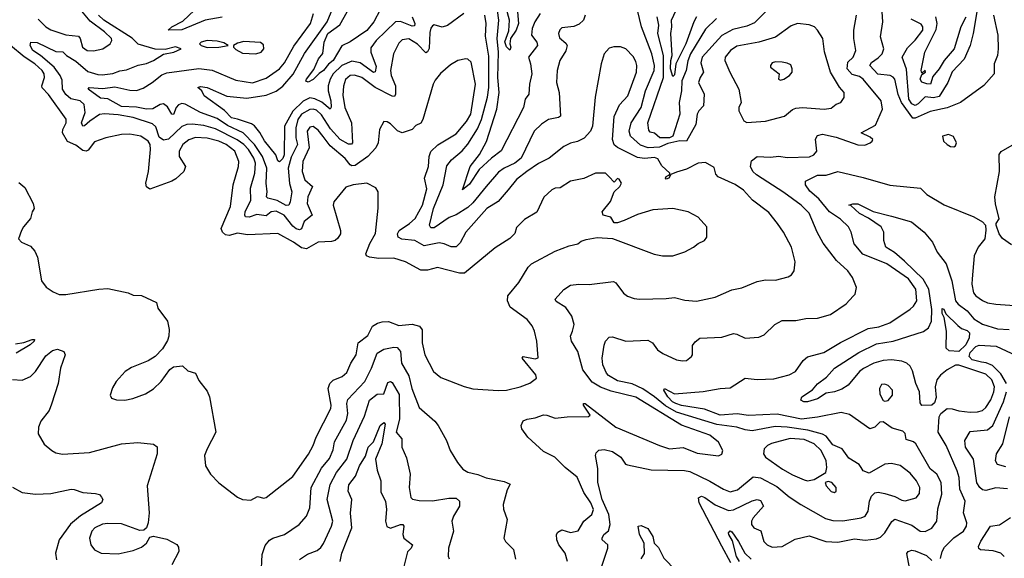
# Model space of a CAD drawing. Extents: x 1443846 to 1577407, y 839182 to 927291.
# Tile 480 of 535: x 1565160 to 1571015, y 875624 to 878828. Entities that reach past the tile are written whole.
import ezdxf

# ---------------------------------------------------------------- set-up
doc = ezdxf.new("R2010")
doc.units = 0

msp = doc.modelspace()

# ---------------------------------------------------------------- linework, layer by layer
at = {"layer": '0CON20XD'}
for points in [[(1565270.8, 878830.8), (1565315.9, 878785.9), (1565345, 878768.3), (1565435, 878737.8), (1565508.9, 878728.9), (1565520.3, 878715), (1565533.1, 878665), (1565561.4, 878645), (1565598.1, 878641.9), (1565655, 878653.8), (1565698.6, 878685), (1565708.5, 878705), (1565705.5, 878715), (1565663.8, 878755), (1565579.7, 878819.7), (1565450.4, 878975)], [(1568120.4, 878875), (1568125.5, 878805), (1568112.1, 878765), (1568078.3, 878715), (1568075.2, 878685.2), (1568081.1, 878665), (1568075, 878646.7), (1568055, 878667.3), (1568045.5, 878695.5), (1568068.6, 878761.4), (1568072.6, 878825), (1568019.1, 879025)], [(1566365, 878841.9), (1566264, 878826), (1566125, 878768.3), (1566042.5, 878765), (1566065.8, 878785), (1566130.8, 878819.2), (1566234.2, 878915.8)], [(1567494.8, 878845), (1567510.3, 878805), (1567508.5, 878791.5), (1567495, 878790), (1567425, 878817.7), (1567395, 878815.8), (1567279.7, 878705), (1567249, 878661), (1567248.4, 878635), (1567279.9, 878549.9), (1567275, 878517.1), (1567265, 878514.6), (1567185, 878571.9), (1567135, 878580.6), (1567075, 878555.6), (1567024.1, 878505), (1567007, 878475), (1566994.8, 878434.8), (1566995.2, 878405), (1567010.9, 878345), (1567012.5, 878307.5), (1567006.2, 878295), (1566957.2, 878337.2), (1566915, 878357.5), (1566885, 878362.5), (1566845, 878343.9), (1566785.3, 878284.7), (1566734.5, 878195), (1566733.7, 878025), (1566725, 878002.5), (1566705, 877982.5), (1566695, 877988.8), (1566683.5, 878025), (1566615, 878107.1), (1566587.3, 878157.3), (1566556.4, 878196.4), (1566538.1, 878208.1), (1566455, 878236), (1566420.3, 878245), (1566377.3, 878287.3), (1566257.5, 878375), (1566243.8, 878405), (1566220, 878425), (1566235, 878430), (1566275, 878425.3), (1566392.4, 878372.4), (1566511.7, 878361.7), (1566625, 878378), (1566685, 878403.5), (1566725, 878431.6), (1566786, 878504), (1566853.6, 878626.4), (1566988.3, 878815), (1567041.6, 878945)], [(1569635.8, 878914.2), (1569530.1, 878809.9), (1569485, 878790.3), (1569401, 878769), (1569335, 878733.5), (1569219, 878605), (1569211.3, 878571.3), (1569226.2, 878515), (1569206.7, 878485), (1569197.5, 878455), (1569230, 878385), (1569226.2, 878315), (1569198.8, 878285), (1569188.8, 878265), (1569180.6, 878205), (1569124.8, 878105.2), (1569085, 878107), (1569015, 878092.4), (1568965, 878069.1), (1568896.6, 878066.6), (1568851.1, 878081.1), (1568793.3, 878135), (1568784.2, 878165), (1568796.7, 878215), (1568856.5, 878305), (1568882.1, 878405), (1568932.6, 878525), (1568935.5, 878555), (1568920, 878625), (1568857.3, 878785), (1568833.6, 878885)], [(1568418.1, 875605), (1568404.3, 875654.3), (1568365.5, 875705.5), (1568354.2, 875735), (1568352, 875765), (1568359.5, 875780.5), (1568385, 875794.2), (1568435, 875778.2), (1568481.5, 875788.5), (1568514.5, 875845), (1568562.3, 875885), (1568572.5, 875915), (1568557.2, 875955), (1568514, 876015), (1568476, 876106), (1568403.1, 876165), (1568343.1, 876225), (1568275, 876260.6), (1568182.2, 876345), (1568145.6, 876395), (1568141.4, 876415), (1568155, 876441.2), (1568177.4, 876452.6), (1568225, 876459.1), (1568275, 876477.2), (1568295, 876476.7), (1568345, 876456.9), (1568415, 876465.5), (1568542.7, 876467.3), (1568552, 876475), (1568513.8, 876535), (1568512.5, 876545), (1568522.5, 876545), (1568705.5, 876405), (1568964, 876295), (1569025, 876276), (1569105, 876283.5), (1569189.7, 876249.7), (1569315, 876234), (1569335.3, 876244.7), (1569342.2, 876265), (1569315.4, 876315.4), (1569265, 876356.9), (1569095, 876416.7), (1568825, 876582.7), (1568678.1, 876618.1), (1568613.1, 876643.1), (1568565, 876671.5), (1568508.8, 876745), (1568479.2, 876855), (1568440.6, 876915), (1568436.5, 876945), (1568446.5, 876975), (1568457.9, 877015), (1568443.6, 877065), (1568407, 877117), (1568350.9, 877150.9), (1568343.8, 877165), (1568395, 877222.5), (1568435, 877248.6), (1568485, 877255.6), (1568547.4, 877252.6), (1568690.6, 877270.6), (1568705, 877262), (1568750.7, 877200.7), (1568775, 877184.2), (1568815, 877170), (1568845, 877165.7), (1569005, 877168.9), (1569055, 877175.6), (1569115, 877159.2), (1569185, 877152.9), (1569295, 877178.1), (1569395, 877222), (1569455, 877233.8), (1569545, 877270), (1569595, 877281.1), (1569655, 877279.4), (1569730.9, 877299.1), (1569749.7, 877310.3), (1569765, 877333.3), (1569772.1, 877387.9), (1569750, 877475), (1569701.5, 877565), (1569666.5, 877615), (1569615, 877681.9), (1569517.5, 877755), (1569464.6, 877814.6), (1569415, 877846.9), (1569312.8, 877892.8), (1569299.7, 877909.7), (1569289.3, 877949.3), (1569238.3, 877978.3), (1569195, 877973.8), (1569125, 877939.6), (1569065, 877921.9), (1569032.5, 877907.5), (1569020.8, 877885), (1569005, 877878.6), (1569000.5, 877885), (1569004.6, 877895), (1569023.9, 877906.1), (1569026.7, 877915), (1568979.2, 877959.2), (1568955, 878000.8), (1568935, 878007.3), (1568875, 878002.4), (1568835, 878007.8), (1568715, 878067.5), (1568695, 878083.8), (1568685.9, 878115), (1568695, 878252.5), (1568727.8, 878322.2), (1568776.9, 878375), (1568827.2, 878515), (1568830.7, 878555), (1568825, 878579.2), (1568808.5, 878608.5), (1568765, 878654.4), (1568733, 878667), (1568692.7, 878667.3), (1568665, 878658), (1568635, 878623.8), (1568617.7, 878565), (1568582.3, 878367.7), (1568567.1, 878195), (1568554.3, 878165), (1568515.9, 878124.1), (1568476.9, 878103.1), (1568435, 878092.5), (1568395, 878073.5), (1568308.1, 878005), (1568245, 877972.7), (1568176.9, 877925), (1568115, 877877.1), (1568064.7, 877815.3), (1568005, 877747.5), (1567937.5, 877705), (1567812.5, 877565), (1567778.8, 877501.2), (1567755, 877477.1), (1567725, 877476), (1567685, 877495.3), (1567655, 877500.8), (1567565, 877483.4), (1567509.4, 877515), (1567433.4, 877523.4), (1567410, 877535), (1567407.3, 877555), (1567417.3, 877575), (1567478.2, 877615), (1567511.3, 877645), (1567555.6, 877725), (1567580.9, 877820.9), (1567567.7, 877885), (1567591.8, 877955), (1567595.4, 878015), (1567605.3, 878044.7), (1567646.4, 878083.6), (1567755, 878149.6), (1567817.6, 878222.4), (1567842.9, 878265), (1567871.2, 878445), (1567844.3, 878574.3), (1567825, 878593.8), (1567814.1, 878595.9), (1567765, 878584.2), (1567721.1, 878558.9), (1567662.1, 878507.9), (1567631.7, 878468.3), (1567618.5, 878445), (1567558, 878235), (1567545, 878213.3), (1567515, 878198.8), (1567494.3, 878175.7), (1567435, 878154.2), (1567406.6, 878166.6), (1567365, 878208), (1567345, 878220), (1567325, 878222.5), (1567299.2, 878175), (1567292.7, 878095), (1567278.5, 878065), (1567230.4, 878015), (1567155, 877961.1), (1567135, 877957.7), (1567125, 877964.7), (1567095, 878002.1), (1567007, 878077), (1566965, 878133.4), (1566935, 878171.4), (1566905, 878192.2), (1566885, 878189.6), (1566869.5, 878165), (1566881.6, 878065), (1566843.2, 877985), (1566840.3, 877925), (1566855.2, 877875.2), (1566900.8, 877835), (1566874.2, 877775), (1566869.5, 877735), (1566899.1, 877665), (1566852.3, 877627.7), (1566835.2, 877584.8), (1566825, 877577.8), (1566805, 877584), (1566785, 877599.8), (1566732.1, 877665), (1566685, 877688.3), (1566655, 877685.7), (1566625, 877661.9), (1566570.8, 877669.2), (1566525, 877653.8), (1566503.3, 877655), (1566498.2, 877665), (1566501, 877685), (1566533.8, 877755), (1566531.9, 877825), (1566557.7, 877915), (1566561.9, 877975), (1566551.7, 878005), (1566520.5, 878055), (1566492.7, 878085), (1566453.2, 878113.2), (1566325, 878179.2), (1566255, 878199.5), (1566185, 878207.2), (1566155, 878204.8), (1566125, 878193.2), (1566045, 878116.5), (1566015, 878111.9), (1565990.1, 878130.1), (1565970.6, 878190.6), (1565949.3, 878209.3), (1565835, 878246.7), (1565745, 878261.4), (1565665, 878267.1), (1565635, 878263.5), (1565577.2, 878225), (1565545, 878195.6), (1565535, 878194.5), (1565528.4, 878215), (1565550.3, 878275), (1565542.6, 878322.6), (1565520.5, 878345), (1565465, 878357.6), (1565435, 878383.5), (1565414.3, 878415), (1565412.4, 878467.6), (1565401, 878495), (1565365, 878546.4), (1565283.7, 878615), (1565238.9, 878645), (1565221.8, 878675), (1565226.4, 878693.6), (1565265, 878692), (1565375, 878639.6), (1565417.3, 878637.3), (1565439.2, 878615), (1565495, 878580.8), (1565565, 878519.5), (1565625, 878501.6), (1565650.3, 878500.2), (1565715, 878508.1), (1565755, 878524.2), (1565795, 878529.2), (1565865, 878556.9), (1565915, 878566.9), (1565955.4, 878584.6), (1566015, 878622.5), (1566077.5, 878635), (1566120, 878655), (1566085.8, 878665.8), (1566025, 878651.2), (1565965, 878651.9), (1565865, 878682.7), (1565828.2, 878718.2), (1565661, 878825), (1565628.9, 878855)], [(1567801.4, 878865), (1567705, 878793.5), (1567673, 878783), (1567625, 878796.7), (1567615, 878791.2), (1567605, 878776.7), (1567599.3, 878750.7), (1567594.4, 878655.6), (1567585, 878636.5), (1567575, 878630.5), (1567525, 878682.4), (1567475, 878714.6), (1567435, 878707.5), (1567415, 878688.6), (1567382.7, 878625), (1567365.4, 878525), (1567369.6, 878495), (1567395.2, 878435), (1567394.7, 878385.3), (1567388.3, 878371.7), (1567375, 878373.2), (1567274.1, 878424.1), (1567195, 878483.1), (1567151.2, 878498.8), (1567124.4, 878495), (1567098.3, 878471.7), (1567086.6, 878433.4), (1567081.4, 878378.6), (1567093.8, 878305), (1567133.4, 878215), (1567140, 878095), (1567132.7, 878087.3), (1567115, 878086.7), (1567065, 878114.3), (1567009.3, 878179.3), (1566955, 878262.4), (1566925, 878289), (1566905, 878295.2), (1566885, 878293.3), (1566836.2, 878265), (1566815, 878233.8), (1566801.9, 878185), (1566802.3, 878125), (1566811.8, 878085), (1566775, 878009.3), (1566756.9, 877945), (1566763.7, 877853.7), (1566778.9, 877805), (1566769.5, 877745), (1566760.5, 877725), (1566745, 877723.1), (1566691.9, 877751.9), (1566635, 877765.5), (1566627.1, 877775), (1566631.9, 877805), (1566625.2, 877855), (1566630.8, 877945), (1566604.3, 878015), (1566556.3, 878086.3), (1566489, 878155), (1566395, 878198.3), (1566335, 878240.5), (1566235.7, 878275.7), (1566143.8, 878325), (1566125, 878329.5), (1566105, 878321.1), (1566091.1, 878305), (1566074.2, 878264.2), (1566065, 878265.8), (1566038.8, 878308.8), (1566015, 878327.1), (1565995, 878322.5), (1565952.1, 878297.9), (1565915, 878295.1), (1565855, 878306.6), (1565765, 878311.8), (1565685, 878356.5), (1565640.5, 878360.5), (1565567.8, 878415), (1565573.8, 878425), (1565655, 878419.2), (1565725, 878427.6), (1565815, 878408.7), (1565855, 878407.6), (1565895, 878420), (1565947.8, 878455), (1566005, 878499.4), (1566035, 878512.7), (1566225, 878536.8), (1566305, 878528.4), (1566445, 878468.1), (1566545, 878452.9), (1566625, 878479.7), (1566705, 878536.1), (1566735, 878570.8), (1566790.1, 878669.9), (1566890, 878805), (1566908.2, 878865)], [(1567303.9, 878886.1), (1567266.9, 878815), (1567225, 878763.6), (1567125, 878696.9), (1567076.7, 878673.3), (1567025, 878585.4), (1566996.6, 878563.4), (1566966.6, 878525), (1566941.2, 878508.8), (1566905, 878471.9), (1566875, 878455.8), (1566862.2, 878462.2), (1566865.6, 878475), (1566908.5, 878531.5), (1566936.5, 878595), (1566963.3, 878626.7), (1566969.8, 878695), (1566992.2, 878745), (1567063.1, 878796.9), (1567107, 878875)], [(1568523.1, 878855), (1568512.5, 878825), (1568487.8, 878802.2), (1568455, 878786.4), (1568385, 878779.3), (1568371.7, 878768.3), (1568363.3, 878745), (1568370.5, 878720.5), (1568408.3, 878688.3), (1568415.5, 878675), (1568408.1, 878641.9), (1568371.8, 878585), (1568356.7, 878525), (1568351.8, 878455), (1568368, 878395), (1568375.6, 878255), (1568364.6, 878245.4), (1568305, 878234.1), (1568262.8, 878207.2), (1568220.4, 878165), (1568141.4, 878005), (1568105, 877974.8), (1568042.1, 877945), (1568008.3, 877921.7), (1567934.2, 877835.8), (1567855, 877738), (1567825, 877710.8), (1567755, 877667.3), (1567715, 877650.8), (1567625, 877590.2), (1567605, 877589.4), (1567597.7, 877605), (1567621.5, 877705), (1567678.2, 877845), (1567700.9, 877959.1), (1567728.5, 877995), (1567791.9, 878048.1), (1567825, 878087.5), (1567881.8, 878178.2), (1567907, 878235), (1567942.5, 878367.5), (1567950.4, 878425), (1567950.8, 878610.8), (1567930.3, 878729.8), (1567934.7, 878805), (1567925.2, 878855.2)], [(1568254.7, 878865.2), (1568222.8, 878815), (1568206.8, 878775), (1568204.2, 878735), (1568236.1, 878695), (1568240, 878675), (1568185.9, 878605), (1568198.2, 878565), (1568205.3, 878505), (1568191.8, 878445), (1568187.8, 878385), (1568165.6, 878355), (1568155.5, 878305), (1568022.8, 878047.2), (1567965, 878004.3), (1567892.9, 877937.1), (1567835, 877850), (1567794, 877815), (1567838.8, 877955), (1567895, 878026.1), (1567936.2, 878103.8), (1567997.4, 878295), (1568011.1, 878395), (1568003.6, 878485), (1568007.1, 878635), (1567999.9, 878715), (1568009.8, 878825), (1568002.2, 878882.2)], [(1568594.4, 875495), (1568646.7, 875655), (1568658.2, 875685), (1568658.5, 875705), (1568623.7, 875733.7), (1568623.1, 875745), (1568634.4, 875765), (1568661.7, 875788.3), (1568671, 875825), (1568663.4, 875885), (1568623.2, 875975), (1568598.4, 876075), (1568598.2, 876158.2), (1568584.2, 876235), (1568589.2, 876250.8), (1568605, 876267.5), (1568635, 876270.8), (1568685, 876258.9), (1568735, 876225.6), (1568763.1, 876185), (1568775, 876180.6), (1568915, 876150.8), (1569113.2, 876146.8), (1569145, 876141.4), (1569265, 876084.1), (1569345, 876035.4), (1569385, 876020), (1569428.5, 876031.5), (1569521.2, 876108.8), (1569565, 876103.6), (1569662.1, 876052.1), (1569735, 875990), (1569805, 875943.8), (1569951.8, 875861.8), (1569995, 875848.8), (1570055, 875847.9), (1570165, 875866.1), (1570186.9, 875875), (1570206.1, 875905), (1570213.6, 875965), (1570225.4, 875994.6), (1570245.4, 876014.6), (1570265, 876017.3), (1570305, 876010), (1570365, 875992.8), (1570405, 875969.6), (1570425, 875965.4), (1570492, 875985), (1570510.9, 876009.1), (1570512.9, 876045), (1570493.1, 876085), (1570455, 876130.9), (1570395, 876176.9), (1570345, 876188.2), (1570305, 876184.5), (1570211.7, 876131.7), (1570176.2, 876145), (1570164.2, 876165), (1570152.4, 876182.4), (1570090.9, 876220.9), (1570051.4, 876275), (1569995, 876299.2), (1569955, 876351.8), (1569933.7, 876363.7), (1569847.3, 876387.3), (1569725, 876405.2), (1569652.2, 876407.8), (1569515, 876382.6), (1569475, 876387.8), (1569425, 876405.2), (1569305, 876420.6), (1569065, 876494.4), (1569001.1, 876531.1), (1568935, 876585.2), (1568865, 876631.9), (1568801.5, 876661.5), (1568715, 876679), (1568661.7, 876711.7), (1568649.7, 876725), (1568627.1, 876775), (1568623.2, 876815), (1568635, 876892.5), (1568644.3, 876915.7), (1568665, 876938.8), (1568685, 876941.2), (1568765.6, 876915.6), (1568895, 876921.9), (1568924, 876905), (1568952, 876865), (1568985, 876843.1), (1569065, 876805.7), (1569102, 876798), (1569125, 876801.2), (1569156.1, 876823.9), (1569161.2, 876835), (1569160.9, 876889.1), (1569177.4, 876912.6), (1569205.4, 876934.6), (1569335, 876940.5), (1569405, 876961.1), (1569425, 876958.1), (1569475, 876934.4), (1569555, 876939.2), (1569586.6, 876953.4), (1569651.2, 877015), (1569695, 877038.6), (1569775, 877038.9), (1569835, 877050), (1569905, 877052.5), (1569981.2, 877075), (1570075, 877137.1), (1570117.4, 877182.6), (1570128, 877195), (1570135.8, 877235), (1570111.9, 877295), (1570085, 877334.2), (1570018.1, 877395), (1569938.2, 877498.2), (1569901.5, 877565), (1569855, 877676.9), (1569806.5, 877725), (1569705, 877800.4), (1569540.9, 877905), (1569520.4, 877925), (1569506.4, 877955), (1569511.1, 877988.9), (1569545.5, 878014.5), (1569625, 878009.7), (1569675, 878016.1), (1569725, 878009.1), (1569857.3, 878012.7), (1569882.9, 878025), (1569899.6, 878045), (1569893.3, 878116.7), (1569905, 878140), (1569935, 878147.7), (1570015, 878129.1), (1570145, 878084.3), (1570185, 878082.5), (1570217.5, 878095), (1570230, 878105), (1570232.5, 878115), (1570218.3, 878128.3), (1570163.3, 878155), (1570248.5, 878201.5), (1570291.2, 878295), (1570282.5, 878345), (1570175, 878474.6), (1570155, 878489.2), (1570111.2, 878501.2), (1570081.4, 878535), (1570085.2, 878574.8), (1570116.2, 878605), (1570132.3, 878645), (1570120.7, 878715), (1570120, 878765), (1570135.4, 878855)], [(1569185, 878843.9), (1569169.5, 878815), (1569122, 878685), (1569062.9, 878565), (1569055, 878500), (1569045, 878489.2), (1569031.2, 878535), (1569032.5, 878585), (1569039.7, 878615), (1569031.3, 878745), (1569038.3, 878785), (1569036.2, 878825), (1569063.5, 878885)], [(1570335.7, 878495), (1570262.9, 878502.9), (1570215.3, 878555), (1570225, 878573.2), (1570265, 878600.3), (1570288.5, 878625), (1570299.3, 878655), (1570278.5, 878725), (1570292.5, 878815), (1570286.2, 878905)], [(1570951.1, 878855), (1570977.5, 878735), (1570979.6, 878655), (1570974.6, 878615.4), (1570955.6, 878565), (1570955.8, 878505), (1570893.9, 878436.1), (1570755, 878336.2), (1570675, 878303.7), (1570575, 878281.6), (1570485, 878241.9), (1570471.7, 878241.7), (1570403.4, 878335), (1570383.6, 878383.6), (1570363.3, 878473.3), (1570355, 878485.3), (1570335.7, 878495)], [(1570851.6, 878875), (1570830.4, 878745), (1570812.5, 878675), (1570777, 878593), (1570705, 878518.5), (1570679.2, 878455), (1570628.4, 878371.6), (1570595, 878362.6), (1570545, 878368.8), (1570502.6, 878327.4), (1570485, 878317.8), (1570465, 878326.8), (1570448, 878355), (1570434.3, 878534.3), (1570407.5, 878605), (1570439.4, 878660.6), (1570484.8, 878705.2), (1570530.9, 878765), (1570531.1, 878785), (1570521.5, 878801.5), (1570461.3, 878831.3)], [(1569303.9, 878835), (1569239.3, 878770.7), (1569150, 878625), (1569133.1, 878583.1), (1569123.6, 878525), (1569098.6, 878465), (1569096.2, 878403.8), (1569081.2, 878335), (1569085.6, 878265), (1569044.3, 878135), (1569025, 878124.5), (1568967.5, 878125), (1568935, 878152.7), (1568908.5, 878158.5), (1568900.6, 878170.6), (1568896.2, 878215), (1568987.9, 878485), (1568988.4, 878615), (1568955.8, 878745), (1568961.5, 878795), (1568950.5, 878845)], [(1569485, 878216.2), (1569595, 878224.5), (1569708.8, 878255), (1569755, 878294.3), (1569775, 878301.8), (1569816.1, 878306.1), (1569944.5, 878295.5), (1569985, 878302.5), (1570015, 878325.8), (1570043.9, 878336.1), (1570062, 878365), (1570062.5, 878395), (1570036.1, 878426.1), (1569981.3, 878515), (1569947, 878637), (1569935.5, 878715), (1569905, 878765.8), (1569885.8, 878785), (1569855, 878797.9), (1569785, 878804.6), (1569748.3, 878791.7), (1569655, 878723.5), (1569555, 878693.4), (1569425, 878669.7), (1569387.1, 878645), (1569354.6, 878605), (1569353.8, 878585), (1569383.7, 878515), (1569436.2, 878415), (1569450.9, 878335), (1569437.5, 878305), (1569436.4, 878286.4), (1569466.4, 878226.4), (1569485, 878216.2)], [(1570786.5, 878843.5), (1570757.4, 878785), (1570717.4, 878655), (1570657.3, 878585), (1570628.3, 878535), (1570589.6, 878490.4), (1570575.4, 878445), (1570555, 878446.1), (1570525, 878455.8), (1570515.7, 878475), (1570525, 878502.5), (1570547.1, 878515), (1570545, 878526.7), (1570525, 878510), (1570521.4, 878525), (1570543.2, 878635), (1570610.5, 878769.5), (1570616.3, 878805), (1570607.4, 878845)], [(1565155, 877859.4), (1565190.6, 877830.6), (1565240, 877735), (1565246, 877705), (1565234, 877685), (1565224.2, 877645.8), (1565183.8, 877595), (1565170, 877575), (1565152.5, 877525), (1565170, 877505), (1565225, 877480), (1565250.7, 877450.7), (1565266.2, 877415), (1565290, 877275), (1565317.9, 877237.9), (1565359.1, 877209.1), (1565395, 877194.2), (1565435, 877192.5), (1565630, 877225), (1565685, 877228.6), (1565805, 877203.8), (1565835, 877190), (1565885, 877187.5), (1565973.3, 877145), (1565981.7, 877111.7), (1566038.8, 877035), (1566050, 876985), (1566048, 876945), (1566039.5, 876920.5), (1566009.3, 876870.7), (1565965.8, 876824.2), (1565925, 876798.8), (1565825, 876758.8), (1565786.7, 876735), (1565734.2, 876675.8), (1565712.3, 876637.7), (1565697.5, 876595), (1565707, 876577), (1565736.4, 876566.4), (1565785, 876564), (1565832.5, 876575), (1565907.9, 876602.1), (1565956.8, 876633.2), (1566001.2, 876675), (1566052.5, 876747.5), (1566075, 876762.5), (1566129.3, 876769.3), (1566159.3, 876739.3), (1566205.8, 876725.8), (1566225, 876682.5), (1566275, 876617.5), (1566288.8, 876585), (1566327.5, 876375), (1566274.2, 876275), (1566259.2, 876235), (1566264.5, 876174.5), (1566294.4, 876124.4), (1566345, 876073.3), (1566455, 875987.5), (1566485, 875973.3), (1566535, 875970), (1566575, 875991.2), (1566612.3, 875982.3), (1566625, 875986.2), (1566785, 876110), (1566877.1, 876242.9), (1566905.3, 876294.7), (1566922.7, 876345), (1567010.8, 876515), (1567013.2, 876535), (1566995.5, 876635), (1567003.5, 876665), (1567025, 876683.1), (1567078, 876705), (1567105, 876729.4), (1567128.5, 876785), (1567161.5, 876835), (1567173.5, 876905), (1567229.5, 876950.5), (1567258.5, 877005), (1567287.8, 877022.2), (1567315, 877031.5), (1567353.3, 877033.3), (1567415, 877008.2), (1567495, 877017.5), (1567537.1, 877005), (1567553.8, 876983.8), (1567554.1, 876905), (1567568.5, 876835), (1567620, 876735), (1567665, 876698.9), (1567804.2, 876645.8), (1567855, 876632.7), (1568005, 876621.5), (1568055, 876624.6), (1568135.4, 876644.6), (1568193, 876667), (1568233.3, 876695), (1568229.5, 876715), (1568148.5, 876815), (1568154.7, 876825.3), (1568225, 876810.9), (1568244.2, 876815.8), (1568235.7, 876915), (1568222.5, 876975), (1568207.6, 877007.6), (1568177.5, 877045), (1568077.5, 877117.5), (1568060.6, 877155), (1568062.9, 877185), (1568129.2, 877265), (1568184.2, 877355), (1568204.6, 877375.4), (1568345, 877450.8), (1568427.1, 877482.9), (1568480, 877495), (1568498.8, 877511.2), (1568529.3, 877520.7), (1568595, 877532), (1568685, 877525.7), (1568933.2, 877433.2), (1568983.2, 877423.2), (1569045, 877424.2), (1569115, 877448), (1569167.5, 877475), (1569195, 877496.7), (1569232.5, 877515), (1569246.7, 877535), (1569246.7, 877595), (1569195, 877653.3), (1569135, 877686), (1569045, 877704.5), (1568925, 877697.7), (1568835, 877668.4), (1568755, 877633.2), (1568715, 877620), (1568695, 877620), (1568675, 877653.3), (1568630, 877665), (1568623.3, 877685), (1568674.3, 877745.7), (1568696.2, 877805), (1568728.8, 877835), (1568738.8, 877855), (1568725, 877880), (1568715, 877882.5), (1568695, 877862.5), (1568665, 877892.5), (1568644, 877916), (1568585, 877914.2), (1568515, 877884.2), (1568435, 877867.5), (1568375, 877827.5), (1568345, 877825.8), (1568325, 877816.9), (1568276.8, 877773.2), (1568235, 877684), (1568161.3, 877638.7), (1568115, 877591.2), (1568104, 877556), (1568075, 877526.2), (1567988.3, 877471.7), (1567805, 877320.8), (1567775, 877320.4), (1567645, 877353.5), (1567585, 877338.5), (1567545, 877337.9), (1567455, 877386.7), (1567385, 877409.2), (1567295, 877406.9), (1567240, 877415), (1567223.1, 877423.1), (1567218.1, 877435), (1567243.3, 877496.7), (1567275.5, 877555.5), (1567292.7, 877707.3), (1567291.2, 877805), (1567278.3, 877828.3), (1567225, 877856), (1567143.4, 877846.6), (1567098.8, 877831.2), (1567029.2, 877745), (1567024.5, 877724.5), (1567067.3, 877575), (1567067.1, 877555), (1567052.2, 877527.8), (1567035.3, 877514.7), (1567015, 877508.9), (1566935, 877504.5), (1566865, 877465.8), (1566835, 877471.2), (1566788.9, 877505), (1566695, 877555.5), (1566515, 877548.9), (1566455, 877558.6), (1566405, 877543.9), (1566385, 877548.1), (1566365.3, 877565), (1566358.4, 877585), (1566412.8, 877717.2), (1566428.9, 877845), (1566462, 877955), (1566462.8, 877985), (1566439.3, 878045), (1566388.9, 878085), (1566345, 878105.5), (1566275, 878123.3), (1566205, 878126.5), (1566165, 878114.1), (1566129.6, 878085), (1566108.5, 878045), (1566108.5, 878015), (1566146.7, 877955), (1566135.8, 877925), (1566089.3, 877880.7), (1566065, 877866.5), (1565935, 877820.6), (1565914.6, 877834.6), (1565910.5, 877855), (1565925.3, 877925), (1565938.9, 878055), (1565935.2, 878085), (1565925, 878106.2), (1565880, 878135), (1565815, 878147.7), (1565765, 878144.1), (1565672, 878125), (1565605, 878102.1), (1565568, 878052), (1565555, 878045.3), (1565535, 878049.7), (1565495, 878082.3), (1565443.8, 878103.8), (1565414.1, 878155), (1565416.4, 878175), (1565437.1, 878215), (1565436.7, 878236.7), (1565332.2, 878382.2), (1565293.5, 878423.5), (1565291.8, 878435), (1565308.6, 878485), (1565305.8, 878505), (1565293.4, 878525), (1565249.6, 878565), (1565186.2, 878606.2), (1565105, 878674.7)], [(1566275, 878662.9), (1566345, 878664), (1566400, 878675), (1566375, 878690), (1566335, 878700), (1566275, 878704), (1566240, 878695), (1566230, 878685), (1566240, 878675), (1566275, 878662.9)], [(1566565, 878624.3), (1566596.2, 878635), (1566612, 878655), (1566609.2, 878679.2), (1566591.7, 878691.7), (1566492.7, 878697.3), (1566455, 878688.8), (1566432.5, 878675), (1566432.5, 878665), (1566445, 878650), (1566485, 878629.2), (1566565, 878624.3)], [(1569685, 878467.5), (1569705, 878473.3), (1569737.5, 878495), (1569752.9, 878515), (1569754.4, 878535), (1569745, 878559.2), (1569725, 878570), (1569695, 878575.5), (1569655, 878577.5), (1569635, 878570.8), (1569624.2, 878555.8), (1569625.7, 878545), (1569676.9, 878505), (1569672, 878475), (1569685, 878467.5)], [(1570715, 878072), (1570725, 878077.5), (1570731.2, 878095), (1570714, 878134), (1570684.1, 878145.9), (1570647.5, 878135), (1570653.8, 878105), (1570674.6, 878084.6), (1570695, 878072.9), (1570715, 878072)], [(1571058.3, 877488.3), (1571005, 877526), (1570984, 877555), (1570967.5, 877605), (1570967.5, 877615), (1570985.6, 877644.4), (1570962.9, 877732.9), (1570959.5, 877775), (1570986.6, 877925), (1570983.9, 878026.1), (1570996.7, 878043.3), (1571075, 878090)], [(1569388.2, 875598.2), (1569335, 875695.7), (1569200.4, 875955), (1569197.1, 875985), (1569215, 875994.5), (1569235, 875986.7), (1569295, 875942.7), (1569375, 875908.4), (1569405, 875911.9), (1569515, 875965.4), (1569545, 875973.3), (1569565, 875967.8), (1569582.5, 875935), (1569521.8, 875865), (1569511.5, 875845), (1569511.5, 875825), (1569525, 875805.7), (1569567.1, 875787.1), (1569584.3, 875725), (1569604.6, 875704.6), (1569635, 875690.6), (1569695, 875695.5), (1569772.3, 875737.7), (1569855, 875758.5), (1569954.4, 875724.4), (1570025, 875720.7), (1570125, 875740.6), (1570188, 875732), (1570255, 875740.9), (1570279.5, 875750.5), (1570305, 875775.7), (1570346.3, 875843.6), (1570365, 875856.9), (1570465, 875820.8), (1570515.3, 875785.3), (1570545, 875784.7), (1570585, 875802.7), (1570614, 875846), (1570620.7, 875919.3), (1570643.1, 876005), (1570639.5, 876075), (1570615, 876125.8), (1570575, 876155.7), (1570489.5, 876305), (1570476.2, 876316.2), (1570431.5, 876331.5), (1570425, 876366.7), (1570411.3, 876381.3), (1570348.7, 876398.7), (1570295, 876436.7), (1570275, 876433.8), (1570245, 876404.2), (1570215, 876394.2), (1570095, 876480), (1570045, 876492.5), (1569905, 876463), (1569808.6, 876451.4), (1569665, 876481.3), (1569495, 876473.4), (1569426.6, 876483.4), (1569325, 876475.5), (1569231.8, 876511.8), (1569095, 876534.2), (1569061.8, 876545), (1569041.2, 876555), (1569014.3, 876585), (1568990.6, 876625), (1568995, 876633.8), (1569055, 876601.9), (1569225, 876617.3), (1569325, 876635.3), (1569385, 876638.2), (1569475, 876695.5), (1569545, 876688.8), (1569645, 876691.2), (1569735.3, 876714.7), (1569772.9, 876735), (1569819.8, 876800.2), (1569845, 876822.7), (1569941.7, 876848.3), (1570042, 876908), (1570205, 876990.4), (1570268.3, 877001.7), (1570335, 877024.3), (1570455, 877107.1), (1570475.3, 877124.7), (1570494.6, 877155.4), (1570488.4, 877225), (1570445, 877287.5), (1570316.5, 877375), (1570173.6, 877433.6), (1570122.8, 877495), (1570105.5, 877565), (1570088.5, 877595), (1570040.5, 877640.5), (1569975, 877684.1), (1569911.4, 877761.4), (1569858.7, 877808.7), (1569833.1, 877845), (1569832.8, 877867.2), (1569905, 877902.2), (1569955, 877902.2), (1570025, 877924.4), (1570175, 877889.6), (1570335, 877843.3), (1570516.4, 877826.4), (1570555, 877787.5), (1570657.3, 877727.3), (1570835, 877656), (1570885.8, 877625.8), (1570903.3, 877605), (1570906.4, 877576.4), (1570900, 877525), (1570859.4, 877475), (1570836.4, 877423.6), (1570825, 877287.5), (1570822.3, 877255), (1570833, 877203), (1570845.6, 877185), (1570885, 877157.1), (1570915, 877143.8), (1570965, 877135.4), (1571075, 877128.5)], [(1570635, 875623.3), (1570645.5, 875665), (1570659.9, 875690.1), (1570714.4, 875745.6), (1570773.1, 875785), (1570789.5, 875815), (1570792.1, 875835), (1570773.3, 875895), (1570782.3, 875965), (1570750.5, 876035), (1570745.9, 876105), (1570734.1, 876145), (1570670, 876295), (1570622.9, 876375), (1570627.8, 876465), (1570637.5, 876485), (1570675, 876514.5), (1570705, 876513.9), (1570745, 876500.6), (1570812.7, 876492.7), (1570855, 876494.6), (1570885.8, 876504.2), (1570905, 876521.5), (1570935, 876566.7), (1570952.8, 876615), (1570956.5, 876645), (1570941.6, 876685), (1570905, 876719), (1570745, 876774), (1570725, 876772.5), (1570675, 876745.2), (1570636, 876714), (1570614.7, 876685), (1570603.4, 876645), (1570609.1, 876580.9), (1570600.9, 876549.1), (1570584.3, 876535.7), (1570525, 876534), (1570515, 876550), (1570510.4, 876615), (1570489.3, 876665), (1570469.4, 876739.4), (1570455, 876766.7), (1570435, 876785.2), (1570405, 876797), (1570345, 876804.1), (1570295, 876800), (1570238.5, 876785), (1570177.1, 876752.9), (1570154.7, 876735), (1570086.9, 876655), (1570049.4, 876630.6), (1570005, 876614.1), (1569955, 876606.8), (1569905, 876572.3), (1569845, 876554.7), (1569823.3, 876555), (1569806.2, 876565), (1569811.2, 876585), (1569874.5, 876625.5), (1569905, 876662.5), (1569958.8, 876701.2), (1570005, 876756.2), (1570150.8, 876849.2), (1570255, 876899.8), (1570355.3, 876915.3), (1570535, 876974.1), (1570564, 876996), (1570583.3, 877035), (1570583.8, 877105), (1570565.6, 877225), (1570532.9, 877285), (1570422.2, 877392.2), (1570362.2, 877442.3), (1570310.6, 877475), (1570298.5, 877515), (1570299.2, 877565), (1570283.8, 877595), (1570207.2, 877647.2), (1570154.8, 877674.8), (1570102.2, 877722.2), (1570090, 877725), (1570115, 877732.7), (1570145, 877732.5), (1570235, 877686.2), (1570345, 877660), (1570464.3, 877625), (1570538.9, 877565), (1570588.6, 877505), (1570615.4, 877445.4), (1570670, 877375), (1570702.9, 877275), (1570724.8, 877154.8), (1570741.8, 877135), (1570795, 877096), (1570835, 877048.4), (1570885, 877017.7), (1570975, 876989.2), (1571045, 876986.1)], [(1570745, 876854.7), (1570688.3, 876858.3), (1570670, 876875), (1570672.5, 876975), (1570656.7, 877056.7), (1570645, 877080), (1570645, 877110), (1570655, 877106), (1570668.3, 877078.3), (1570738.5, 877008.5), (1570760.6, 876990.6), (1570795, 876978.5), (1570808.8, 876965), (1570806.2, 876935), (1570785.8, 876895), (1570745, 876854.7)], [(1565135, 876900.6), (1565185, 876907.5), (1565235, 876926.7), (1565249.2, 876925), (1565246.2, 876915), (1565222.7, 876895), (1565140, 876845)], [(1565118, 876688), (1565175, 876683.1), (1565224.3, 876705), (1565253.5, 876735), (1565315, 876829.4), (1565355, 876860.6), (1565385, 876868.6), (1565422.5, 876855), (1565430, 876835), (1565402.2, 876755), (1565388.8, 876665), (1565349.5, 876540.5), (1565335, 876504.2), (1565285, 876440), (1565272.5, 876405), (1565270, 876365), (1565305, 876304), (1565351.2, 876265), (1565375, 876252.5), (1565415, 876244.3), (1565575, 876254.5), (1565765, 876304.3), (1565863.3, 876313.3), (1565955, 876303.3), (1565978, 876288), (1565977.5, 876245), (1565918.6, 876055), (1565930.8, 875895), (1565924, 875835), (1565914.1, 875805.9), (1565897.7, 875792.3), (1565875, 875789.2), (1565765, 875829.2), (1565685, 875831.8), (1565653.3, 875826.7), (1565607.1, 875805), (1565588.5, 875785), (1565575.6, 875745), (1565584.2, 875705), (1565605.6, 875675.6), (1565645, 875655.6), (1565745, 875651.2), (1565835, 875671.2), (1565885, 875691.5), (1565914.3, 875715), (1565935, 875750), (1565955, 875756.7), (1566035, 875738), (1566095, 875707.5), (1566105, 875690), (1566106, 875665), (1566065.7, 875585)], [(1566596.4, 875525), (1566602, 875648), (1566620.2, 875699.8), (1566645, 875731.9), (1566665.4, 875744.6), (1566735, 875765.7), (1566821.4, 875825), (1566865.6, 875875), (1566886.1, 875925), (1566893.3, 876045), (1566955, 876160.8), (1567002.3, 876217.7), (1567025, 876269.2), (1567032.7, 876317.3), (1567103.8, 876446.2), (1567110.9, 876485), (1567106.2, 876545), (1567110.8, 876569.2), (1567211.7, 876675), (1567251.6, 876755), (1567286.3, 876843.7), (1567325, 876868.5), (1567385, 876880), (1567405, 876877.3), (1567425.3, 876855), (1567431.1, 876785), (1567475, 876710.6), (1567491.1, 876635), (1567535, 876520.8), (1567629.1, 876439.1), (1567648.6, 876415), (1567698, 876325), (1567720, 876265), (1567764, 876195), (1567795, 876153.8), (1567825, 876136), (1567883.6, 876123.6), (1567935, 876102.5), (1568040.7, 876080.7), (1568076.7, 876065), (1568059.1, 876030.9), (1568034.3, 875945), (1568037.3, 875917.3), (1568059.2, 875855), (1568038.6, 875745), (1568049.2, 875725), (1568097, 875677), (1568109.4, 875619.4)], [(1571029, 876665), (1570995, 876721.7), (1570945, 876771.6), (1570907.4, 876787.4), (1570878.8, 876791.2), (1570824.8, 876804.8), (1570807, 876825), (1570812, 876848), (1570845, 876883.9), (1570865, 876891.1), (1570966, 876886), (1571085, 876830.5)], [(1566825, 875616.4), (1566871.2, 875648.8), (1566928.3, 875671.7), (1566950.8, 875689.1), (1566967.6, 875712.4), (1567015.2, 875814.8), (1567022.4, 875845), (1566989.5, 875975), (1567006, 876064), (1567044.3, 876135), (1567106.1, 876215), (1567143.8, 876325), (1567211.2, 876468.8), (1567240.4, 876565), (1567285, 876600), (1567325, 876602.2), (1567349.6, 876670.4), (1567365, 876676.3), (1567375, 876670.3), (1567417.7, 876597.7), (1567417.8, 876452.3)], [(1570305, 876558.8), (1570325, 876562), (1570350.8, 876595), (1570350.8, 876625), (1570325, 876652.5), (1570305, 876660.8), (1570285, 876658.8), (1570273.1, 876635), (1570275, 876600), (1570295, 876563.3), (1570305, 876558.8)], [(1571035, 876038.1), (1570965, 876043.3), (1570905, 876027.3), (1570885, 876032.3), (1570868.8, 876045), (1570852.8, 876072.8), (1570832.2, 876215), (1570785.3, 876285.3), (1570781.3, 876325), (1570812.4, 876377.6), (1570915, 876388.7), (1570946.7, 876413.3), (1571010.3, 876555), (1571027.7, 876615)], [(1567417.8, 876452.3), (1567399.2, 876375), (1567431.9, 876335), (1567433.1, 876285), (1567461.3, 876221.3), (1567481.2, 876125), (1567476.8, 876045), (1567485.4, 875985.4), (1567497, 875977), (1567535, 875969.1), (1567615, 875965.9), (1567712, 875982), (1567755, 875982.5), (1567776.5, 875965), (1567775.5, 875935), (1567740, 875875), (1567730, 875845), (1567739.5, 875785), (1567711.1, 875685), (1567707.7, 875637.7), (1567715, 875621.2)], [(1571025, 876168.9), (1570975, 876182.5), (1570962.2, 876205), (1570969.4, 876245), (1571005.7, 876305), (1571045.9, 876465)], [(1567066.2, 875605), (1567076.2, 875655), (1567135.9, 875805), (1567127.5, 875892.5), (1567134.3, 875975), (1567113.3, 876023.3), (1567117.9, 876062.1), (1567157.1, 876112.9), (1567180.3, 876175), (1567217.3, 876232.7), (1567231.6, 876285), (1567263.8, 876316.2), (1567304.2, 876415), (1567325, 876432.9), (1567332.9, 876422.9), (1567314.4, 876305), (1567276.1, 876215), (1567285, 876148.8), (1567307.1, 876085), (1567308.1, 876018.1), (1567334.6, 875964.6), (1567342, 875915), (1567334.6, 875845), (1567343.3, 875813.3), (1567365, 875803.3), (1567425, 875826.2), (1567438, 875825), (1567445.4, 875815), (1567439.4, 875765), (1567444, 875744), (1567495.5, 875705), (1567488.9, 875685), (1567466.6, 875663.4), (1567444.6, 875575)], [(1569845, 876086), (1569885, 876093.3), (1569953.1, 876135), (1569960.8, 876165), (1569956.5, 876205), (1569926.6, 876265), (1569885.1, 876305.1), (1569825, 876330.2), (1569742.7, 876337.3), (1569631.8, 876308.2), (1569607.8, 876295), (1569588.1, 876275), (1569584.2, 876245), (1569595.7, 876225), (1569695.5, 876155), (1569755, 876120.4), (1569825, 876090.8), (1569845, 876086)], [(1565117.3, 876047.3), (1565175, 876015.5), (1565255, 876005.5), (1565345, 876010), (1565465.6, 876035.6), (1565485, 876034.3), (1565535, 876015.6), (1565610.3, 876010.3), (1565634.1, 876004.1), (1565647.3, 875987.3), (1565653.8, 875975), (1565646, 875955), (1565522.2, 875877.8), (1565462.5, 875827.5), (1565395.3, 875735), (1565373.5, 875655), (1565379.5, 875615)], [(1570005, 876016.7), (1570015, 876023.3), (1570016, 876045), (1569989.2, 876075), (1569968, 876082), (1569950, 876075), (1569956.2, 876055), (1569985, 876021.2), (1570005, 876016.7)], [(1571015.4, 875635), (1570995, 875655.3), (1570948.3, 875668.3), (1570874.3, 875674.3), (1570863.4, 875683.4), (1570861.5, 875695), (1570875, 875726.5), (1570934, 875816), (1570986.1, 875823.9), (1571052.3, 875867.7)], [(1568855, 875620.6), (1568876.6, 875653.4), (1568873.9, 875713.9), (1568846.2, 875765), (1568837.5, 875815), (1568855, 875818.8), (1568895, 875800.8), (1568925.3, 875755), (1568933.3, 875715), (1568958.1, 875688.1), (1568989.8, 875625), (1569061.5, 875551.5)], [(1569440, 875605), (1569422.8, 875635), (1569399, 875729), (1569377.2, 875765), (1569375, 875775.7), (1569385, 875786.9), (1569395, 875781.4), (1569435.2, 875725.2), (1569471.8, 875655), (1569509.3, 875619.3)], [(1570452.3, 875567.7), (1570436.5, 875653.5), (1570444.2, 875665), (1570465, 875671.9), (1570485, 875669.7), (1570551.8, 875641.8), (1570585, 875612)]]:
    msp.add_lwpolyline(points, dxfattribs=at)

doc.saveas('drawing.dxf')
